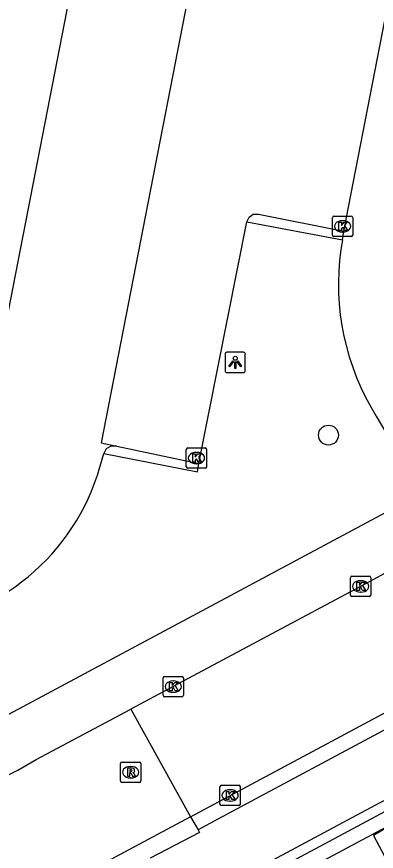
# Model space of a CAD drawing. Extents: x 158797 to 159887, y 384318 to 385255.
# Drawn here: x 159544.65 to 159562.32, y 384367.59 to 384408.61 of the extents above; entities that cross this region are included whole.
import ezdxf

# ---------------------------------------------------------------- set-up
doc = ezdxf.new("R2010")
doc.units = 0
for name, color, linetype in [('IMGEO_Boom', 7, 'Continuous'), ('IMGEO_Dek', 7, 'Continuous'), ('IMGEO_Fietspad_gesloten', 7, 'Continuous'), ('IMGEO_Kolk', 7, 'Continuous'), ('IMGEO_Lichtpunt', 7, 'Continuous'), ('IMGEO_Parkeervlak_open', 7, 'Continuous'), ('IMGEO_Pijler', 7, 'Continuous'), ('IMGEO_Rijbaan_lokaal_gesloten', 7, 'Continuous'), ('IMGEO_Rijbaan_lokaal_open', 7, 'Continuous'), ('IMGEO_Rijbaan_regionaal_gesloten', 7, 'Continuous'), ('IMGEO_Rioolput', 7, 'Continuous'), ('IMGEO_Voetpad_open', 7, 'Continuous')]:
    doc.layers.add(name, color=color, linetype=linetype)

msp = doc.modelspace()

# ---------------------------------------------------------------- linework, layer by layer
at = {"layer": 'IMGEO_Boom'}
msp.add_circle((159559.968, 384388.046), 0.489, dxfattribs=at)
at = {"layer": 'IMGEO_Dek'}
msp.add_lwpolyline([(159488.508, 384319.441), (159617.271, 384388.641), (159616.87, 384389.389), (159616.488, 384390.102), (159613.401, 384395.863), (159613.053, 384396.512), (159610.395, 384395.087), (159563.216, 384369.799), (159561.835, 384369.06), (159550.338, 384362.897), (159549.574, 384362.488), (159548.537, 384361.932), (159539.445, 384357.059), (159537.377, 384355.95), (159536.444, 384355.45), (159499.781, 384335.799), (159499.44, 384335.616), (159497.35, 384334.496), (159496.454, 384334.016), (159493.575, 384332.472), (159487.092, 384328.997), (159485.675, 384328.238), (159484.262, 384327.473)], close=True, dxfattribs=at)
at = {"layer": 'IMGEO_Fietspad_gesloten'}
for points in [[(159707.394, 384451.026), (159691.341, 384442.43), (159554.532, 384369.175), (159553.562, 384368.656)], [(159610.25, 384395.526), (159562.977, 384370.225), (159562.5, 384369.97), (159548.945, 384362.714)]]:
    msp.add_lwpolyline(points, dxfattribs=at)
at = {"layer": 'IMGEO_Kolk'}
for p, q in [((159560.161, 384397.877), (159560.161, 384398.729)), ((159560.236, 384398.803), (159561.088, 384398.803)), ((159561.162, 384398.729), (159561.162, 384397.877)), ((159560.649, 384398.583), (159560.674, 384398.583)), ((159560.672, 384398.023), (159560.647, 384398.023)), ((159561.088, 384397.803), (159560.236, 384397.803)), ((159552.983, 384386.491), (159552.983, 384387.343)), ((159553.058, 384387.417), (159553.91, 384387.417)), ((159553.984, 384387.343), (159553.984, 384386.491)), ((159553.471, 384387.197), (159553.496, 384387.197)), ((159553.91, 384386.417), (159553.058, 384386.417)), ((159553.494, 384386.637), (159553.469, 384386.637)), ((159561.121, 384381.111), (159561.973, 384381.111)), ((159561.046, 384380.185), (159561.046, 384381.037)), ((159561.534, 384380.891), (159561.559, 384380.891)), ((159562.047, 384381.037), (159562.047, 384380.185)), ((159561.557, 384380.331), (159561.532, 384380.331)), ((159561.973, 384380.111), (159561.121, 384380.111)), ((159551.916, 384376.185), (159552.768, 384376.185)), ((159551.841, 384375.259), (159551.841, 384376.111)), ((159552.329, 384375.965), (159552.354, 384375.965)), ((159552.842, 384376.111), (159552.842, 384375.259)), ((159552.352, 384375.405), (159552.327, 384375.405)), ((159552.768, 384375.185), (159551.916, 384375.185)), ((159554.712, 384370.839), (159555.564, 384370.839)), ((159554.637, 384369.913), (159554.637, 384370.765)), ((159555.125, 384370.619), (159555.15, 384370.619)), ((159555.638, 384370.765), (159555.638, 384369.913)), ((159555.148, 384370.059), (159555.123, 384370.059)), ((159555.564, 384369.839), (159554.712, 384369.839))]:
    msp.add_line(p, q, dxfattribs=at)
for points in [[(159560.161, 384397.877), (159560.161, 384398.729)], [(159560.236, 384398.803), (159561.088, 384398.803)], [(159561.162, 384398.729), (159561.162, 384397.877)], [(159560.482, 384398.503), (159560.605, 384398.503), (159560.605, 384398.352), (159560.735, 384398.503), (159560.899, 384398.503), (159560.753, 384398.352), (159560.906, 384398.103), (159560.754, 384398.103), (159560.669, 384398.267), (159560.605, 384398.2), (159560.605, 384398.103), (159560.482, 384398.103), (159560.482, 384398.503)], [(159561.088, 384397.803), (159560.236, 384397.803)], [(159552.983, 384386.491), (159552.983, 384387.343)], [(159553.058, 384387.417), (159553.91, 384387.417)], [(159553.984, 384387.343), (159553.984, 384386.491)], [(159553.304, 384387.117), (159553.427, 384387.117), (159553.427, 384386.966), (159553.557, 384387.117), (159553.721, 384387.117), (159553.575, 384386.966), (159553.728, 384386.717), (159553.576, 384386.717), (159553.491, 384386.881), (159553.427, 384386.814), (159553.427, 384386.717), (159553.304, 384386.717), (159553.304, 384387.117)], [(159553.91, 384386.417), (159553.058, 384386.417)], [(159561.121, 384381.111), (159561.973, 384381.111)], [(159561.046, 384380.185), (159561.046, 384381.037)], [(159561.367, 384380.811), (159561.49, 384380.811), (159561.49, 384380.66), (159561.62, 384380.811), (159561.784, 384380.811), (159561.638, 384380.66), (159561.791, 384380.411), (159561.639, 384380.411), (159561.554, 384380.575), (159561.49, 384380.508), (159561.49, 384380.411), (159561.367, 384380.411), (159561.367, 384380.811)], [(159562.047, 384381.037), (159562.047, 384380.185)], [(159561.973, 384380.111), (159561.121, 384380.111)], [(159551.916, 384376.185), (159552.768, 384376.185)], [(159551.841, 384375.259), (159551.841, 384376.111)], [(159552.162, 384375.885), (159552.285, 384375.885), (159552.285, 384375.734), (159552.415, 384375.885), (159552.579, 384375.885), (159552.433, 384375.734), (159552.586, 384375.485), (159552.434, 384375.485), (159552.349, 384375.649), (159552.285, 384375.582), (159552.285, 384375.485), (159552.162, 384375.485), (159552.162, 384375.885)], [(159552.842, 384376.111), (159552.842, 384375.259)], [(159552.768, 384375.185), (159551.916, 384375.185)], [(159554.712, 384370.839), (159555.564, 384370.839)], [(159554.637, 384369.913), (159554.637, 384370.765)], [(159554.958, 384370.539), (159555.081, 384370.539), (159555.081, 384370.388), (159555.211, 384370.539), (159555.375, 384370.539), (159555.229, 384370.388), (159555.382, 384370.139), (159555.23, 384370.139), (159555.145, 384370.303), (159555.081, 384370.236), (159555.081, 384370.139), (159554.958, 384370.139), (159554.958, 384370.539)], [(159555.638, 384370.765), (159555.638, 384369.913)], [(159555.564, 384369.839), (159554.712, 384369.839)]]:
    msp.add_lwpolyline(points, dxfattribs=at)
for centre, start, end in [((159560.238, 384398.727), 91.552, 178.448), ((159560.238, 384398.727), 91.552, 178.448), ((159561.086, 384398.727), 1.552, 88.448), ((159561.086, 384398.727), 1.552, 88.448), ((159560.238, 384397.879), 181.552, 268.448), ((159560.238, 384397.879), 181.552, 268.448), ((159561.086, 384397.879), 271.552, 358.448), ((159561.086, 384397.879), 271.552, 358.448), ((159553.06, 384387.341), 91.552, 178.448), ((159553.06, 384387.341), 91.552, 178.448), ((159553.908, 384387.341), 1.552, 88.448), ((159553.908, 384387.341), 1.552, 88.448), ((159553.06, 384386.493), 181.552, 268.448), ((159553.06, 384386.493), 181.552, 268.448), ((159553.908, 384386.493), 271.552, 358.448), ((159553.908, 384386.493), 271.552, 358.448), ((159561.123, 384381.035), 91.552, 178.448), ((159561.123, 384381.035), 91.552, 178.448), ((159561.971, 384381.035), 1.552, 88.448), ((159561.971, 384381.035), 1.552, 88.448), ((159561.123, 384380.187), 181.552, 268.448), ((159561.123, 384380.187), 181.552, 268.448), ((159561.971, 384380.187), 271.552, 358.448), ((159561.971, 384380.187), 271.552, 358.448), ((159551.918, 384376.109), 91.552, 178.448), ((159551.918, 384376.109), 91.552, 178.448), ((159552.766, 384376.109), 1.552, 88.448), ((159552.766, 384376.109), 1.552, 88.448), ((159551.918, 384375.261), 181.552, 268.448), ((159551.918, 384375.261), 181.552, 268.448), ((159552.766, 384375.261), 271.552, 358.448), ((159552.766, 384375.261), 271.552, 358.448), ((159554.714, 384370.763), 91.552, 178.448), ((159554.714, 384370.763), 91.552, 178.448), ((159555.562, 384370.763), 1.552, 88.448), ((159555.562, 384370.763), 1.552, 88.448), ((159554.714, 384369.915), 181.552, 268.448), ((159554.714, 384369.915), 181.552, 268.448), ((159555.562, 384369.915), 271.552, 358.448), ((159555.562, 384369.915), 271.552, 358.448)]:
    msp.add_arc(centre, 0.0765, start, end, dxfattribs=at)
for centre, major_axis, ratio, start_param, end_param in [((159560.648, 384398.303), (-0.387, 0.002), 0.722429, 4.712389, 7.853982), ((159560.673, 384398.303), (-0.39, 0.002), 0.717154, 1.570796, 4.712389), ((159553.47, 384386.917), (-0.387, 0.002), 0.722429, 4.712389, 7.853982), ((159553.495, 384386.917), (-0.39, 0.002), 0.717154, 1.570796, 4.712389), ((159561.533, 384380.611), (-0.387, 0.002), 0.722429, 4.712389, 7.853982), ((159561.558, 384380.611), (-0.39, 0.002), 0.717154, 1.570796, 4.712389), ((159552.328, 384375.685), (-0.387, 0.002), 0.722429, 4.712389, 7.853982), ((159552.353, 384375.685), (-0.39, 0.002), 0.717154, 1.570796, 4.712389), ((159555.124, 384370.339), (-0.387, 0.002), 0.722429, 4.712389, 7.853982), ((159555.149, 384370.339), (-0.39, 0.002), 0.717154, 1.570796, 4.712389)]:
    msp.add_ellipse(centre, major_axis=major_axis, ratio=ratio, start_param=start_param, end_param=end_param, dxfattribs=at)
at = {"layer": 'IMGEO_Lichtpunt'}
for p, q in [((159554.888, 384392.024), (159554.888, 384391.217)), ((159554.888, 384392.024), (159554.888, 384391.217)), ((159555.79, 384392.119), (159554.982, 384392.119)), ((159555.79, 384392.119), (159554.982, 384392.119)), ((159555.884, 384391.217), (159555.884, 384392.024)), ((159555.884, 384391.217), (159555.884, 384392.024)), ((159554.982, 384391.123), (159555.79, 384391.123)), ((159554.982, 384391.123), (159555.79, 384391.123))]:
    msp.add_line(p, q, dxfattribs=at)
for points in [[(159555.262, 384391.688), (159555.301, 384391.66), (159555.113, 384391.398), (159555.075, 384391.425), (159555.262, 384391.688)], [(159555.364, 384391.64), (159555.411, 384391.64), (159555.411, 384391.318), (159555.364, 384391.318), (159555.364, 384391.64)], [(159555.474, 384391.66), (159555.512, 384391.687), (159555.699, 384391.425), (159555.66, 384391.397), (159555.474, 384391.66)]]:
    msp.add_lwpolyline(points, dxfattribs=at)
msp.add_circle((159555.387, 384391.822), 0.0994, dxfattribs=at)
for centre, start, end in [((159554.982, 384392.024), 90, 180), ((159554.982, 384392.024), 90, 180), ((159555.79, 384392.024), 0, 90), ((159555.79, 384392.024), 0, 90), ((159554.982, 384391.217), 180, 270), ((159554.982, 384391.217), 180, 270), ((159555.79, 384391.217), 270, 0), ((159555.79, 384391.217), 270, 360)]:
    msp.add_arc(centre, 0.0946, start, end, dxfattribs=at)
at = {"layer": 'IMGEO_Parkeervlak_open'}
msp.add_lwpolyline([(159553.601, 384386.642), (159555.953, 384398.528)], dxfattribs=at)
at = {"layer": 'IMGEO_Pijler'}
msp.add_lwpolyline([(159567.46, 384361.871), (159567.144, 384362.466), (159567.035, 384362.67), (159566.662, 384363.374), (159566.319, 384364.02), (159565.096, 384366.323), (159563.57, 384369.197), (159562.189, 384368.365), (159563.677, 384365.563), (159565.244, 384362.612), (159565.619, 384361.907), (159566.042, 384361.11)], close=True, dxfattribs=at)
at = {"layer": 'IMGEO_Rijbaan_lokaal_gesloten'}
for points in [[(159553.184, 384369.293), (159691, 384443.105), (159706.671, 384451.498)], [(159563.362, 384381.583), (159561.547, 384380.611), (159552.342, 384375.685), (159550.262, 384374.58)], [(159544.701, 384371.573), (159545.604, 384372.105), (159550.262, 384374.58)], [(159550.262, 384374.58), (159553.184, 384369.293)], [(159553.184, 384369.293), (159534.919, 384359.511)]]:
    msp.add_lwpolyline(points, dxfattribs=at)
msp.add_arc((159534.906, 384390.475), 21.289, 239.2229, 297.3939, dxfattribs=at)
at = {"layer": 'IMGEO_Rijbaan_lokaal_open'}
for points in [[(159543.147, 384388.577), (159554.329, 384445.986)], [(159560.727, 384398.062), (159568.495, 384438.064), (159558.974, 384439.917), (159548.809, 384387.672), (159549.567, 384387.509)], [(159560.66, 384397.648), (159560.727, 384398.062)], [(159560.66, 384397.648), (159560.581, 384397.157)], [(159562.319, 384388.976), (159563.53, 384386.924)], [(159549.567, 384387.509), (159549.272, 384387.505), (159549.052, 384387.369), (159548.928, 384387.147)], [(159548.738, 384386.473), (159548.928, 384387.147)], [(159553.184, 384369.293), (159553.562, 384368.656)], [(159553.562, 384368.656), (159553.639, 384368.525), (159551.212, 384367.259)]]:
    msp.add_lwpolyline(points, dxfattribs=at)
for centre, radius, start, end in [((159572.629, 384395.441), 12.169, 171.8952, 212.0924), ((159538.297, 384389.46), 10.86, 206.0308, 344.0357)]:
    msp.add_arc(centre, radius, start, end, dxfattribs=at)
at = {"layer": 'IMGEO_Rijbaan_regionaal_gesloten'}
msp.add_lwpolyline([(159613.401, 384395.863), (159610.63, 384394.377), (159609.71, 384393.884), (159595.509, 384386.233), (159582.042, 384379.081), (159567.8, 384371.459), (159563.57, 384369.197), (159561.6, 384368.144), (159554.006, 384364.083), (159551.589, 384362.782), (159548.951, 384361.363), (159538.146, 384355.568)], dxfattribs=at)
at = {"layer": 'IMGEO_Rioolput'}
for p, q in [((159549.751, 384371.055), (159549.751, 384371.907)), ((159549.826, 384371.981), (159550.678, 384371.981)), ((159550.239, 384371.761), (159550.264, 384371.761)), ((159550.752, 384371.907), (159550.752, 384371.055)), ((159550.678, 384370.981), (159549.826, 384370.981)), ((159550.262, 384371.201), (159550.237, 384371.201))]:
    msp.add_line(p, q, dxfattribs=at)
for points in [[(159549.751, 384371.055), (159549.751, 384371.907)], [(159549.826, 384371.981), (159550.678, 384371.981)], [(159550.34, 384371.679), (159550.088, 384371.681), (159550.088, 384371.281)], [(159550.752, 384371.907), (159550.752, 384371.055)], [(159550.088, 384371.281), (159550.212, 384371.281), (159550.212, 384371.443), (159550.223, 384371.443)], [(159550.266, 384371.6), (159550.212, 384371.6), (159550.212, 384371.519)], [(159550.212, 384371.519), (159550.264, 384371.519)], [(159550.27, 384371.414), (159550.341, 384371.281), (159550.481, 384371.281), (159550.416, 384371.407)], [(159550.678, 384370.981), (159549.826, 384370.981)]]:
    msp.add_lwpolyline(points, dxfattribs=at)
for centre, radius, start, end in [((159549.828, 384371.905), 0.0765, 91.552, 178.448), ((159549.828, 384371.905), 0.0765, 91.552, 178.448), ((159550.339, 384371.569), 0.109, 350.3612, 89.416), ((159550.676, 384371.905), 0.0765, 1.552, 88.448), ((159550.676, 384371.905), 0.0765, 1.552, 88.448), ((159550.222, 384371.39), 0.0533, 26.0293, 88.6989), ((159550.248, 384371.708), 0.19, 274.7715, 282.9687), ((159550.272, 384371.504), 0.0964, 77.0061, 93.1865), ((159550.286, 384371.561), 0.0378, 276.6634, 79.6772), ((159550.337, 384371.569), 0.112, 277.5842, 350.9817), ((159550.321, 384371.354), 0.108, 29.5134, 73.7905), ((159549.828, 384371.057), 0.0765, 181.552, 268.448), ((159549.828, 384371.057), 0.0765, 181.552, 268.448), ((159550.676, 384371.057), 0.0765, 271.552, 358.448), ((159550.676, 384371.057), 0.0765, 271.552, 358.448)]:
    msp.add_arc(centre, radius, start, end, dxfattribs=at)
for centre, major_axis, ratio, start_param, end_param in [((159550.238, 384371.481), (-0.387, 0.002), 0.722429, 4.712389, 7.853982), ((159550.263, 384371.481), (-0.39, 0.002), 0.717154, 1.570796, 4.712389)]:
    msp.add_ellipse(centre, major_axis=major_axis, ratio=ratio, start_param=start_param, end_param=end_param, dxfattribs=at)
at = {"layer": 'IMGEO_Voetpad_open'}
for points in [[(159555.953, 384398.528), (159556.065, 384398.757), (159556.268, 384398.899), (159556.531, 384398.9), (159560.727, 384398.062)], [(159555.953, 384398.528), (159560.66, 384397.648)], [(159549.567, 384387.509), (159553.601, 384386.642)], [(159548.928, 384387.147), (159553.526, 384386.239), (159553.601, 384386.642)], [(159562.748, 384384.221), (159549.353, 384377.052), (159543.769, 384374.064)]]:
    msp.add_lwpolyline(points, dxfattribs=at)

doc.saveas('drawing.dxf')
